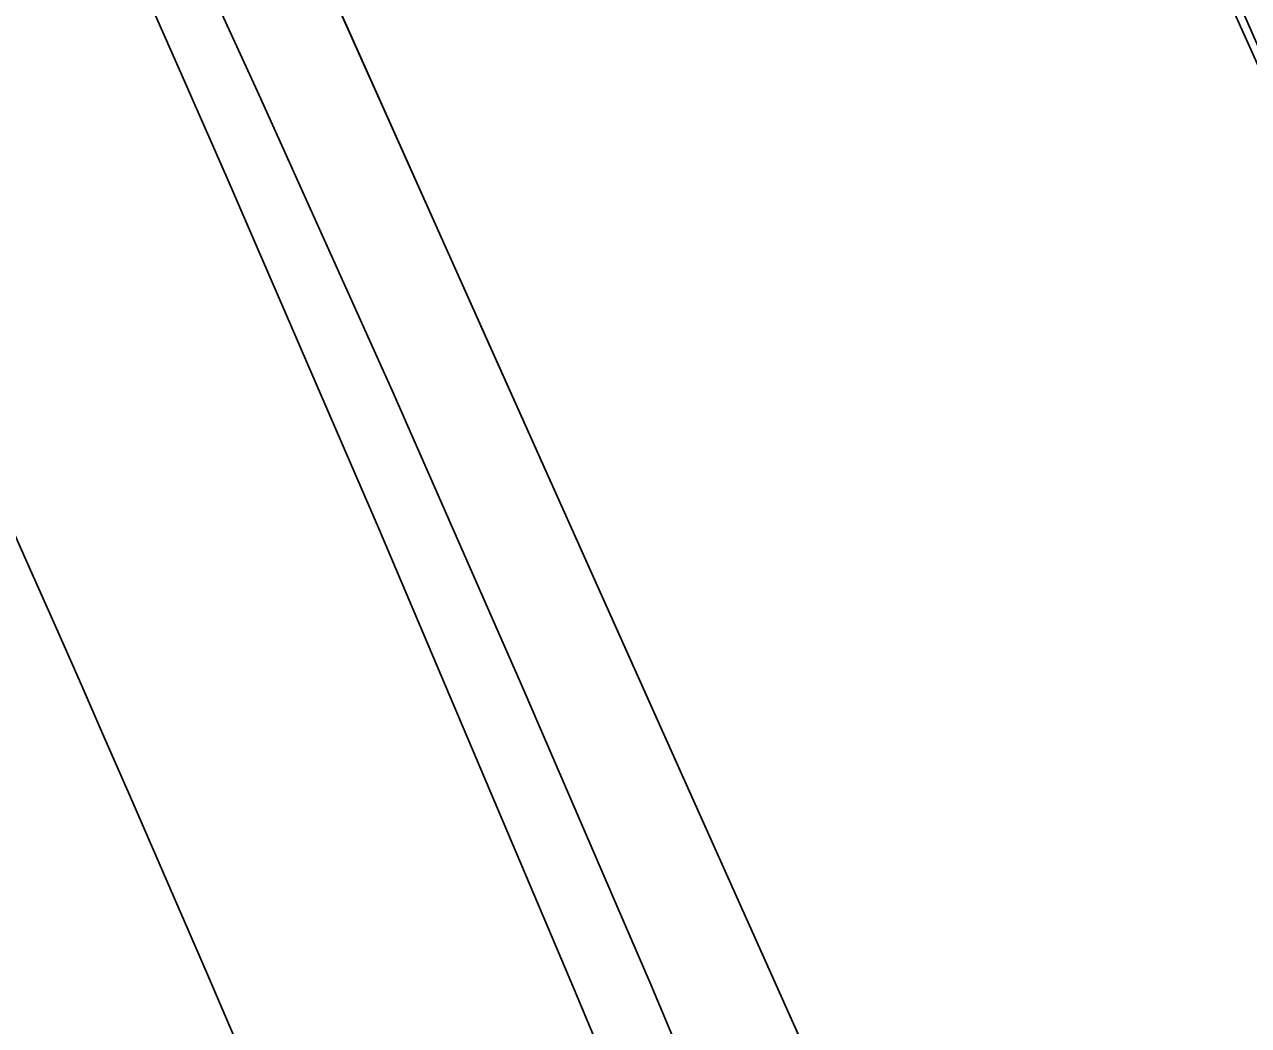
# Model space of a CAD drawing. Extents: x -70 to 701944, y -4 to 666871.
# Drawn here: x 668291.45 to 668304.21, y 656075.23 to 656085.67 of the extents above; entities that cross this region are included whole.
import ezdxf

# ---------------------------------------------------------------- set-up
doc = ezdxf.new("R2010")
doc.units = 0
for name, color, linetype in [('R_Horz Alg', 7, 'Continuous'), ('R_Proposed Road', 7, 'Continuous'), ('R_Striping', 7, 'Continuous'), ('T_Indications', 7, 'Continuous'), ('T_Vehicle Path Lt Minor', 7, 'Continuous'), ('T_Vehicle Path Rt', 7, 'Continuous')]:
    doc.layers.add(name, color=color, linetype=linetype)

msp = doc.modelspace()

# ---------------------------------------------------------------- linework, layer by layer
at = {"layer": 'R_Horz Alg'}
msp.add_arc((667691.697, 655821.57), 636.62, 357.297916, 24.123313, dxfattribs=at)
at = {"layer": 'R_Proposed Road'}
for radius in [645.62, 627.62]:
    msp.add_arc((667691.697, 655821.57), radius, 357.297916, 24.123313, dxfattribs=at)
at = {"layer": 'R_Striping'}
msp.add_lwpolyline([(668312.069, 656036.699), (668310.35, 656041.594), (668308.864, 656045.729), (668308.577, 656046.517), (668306.781, 656051.384), (668305.267, 656055.396), (668304.93, 656056.278), (668303.057, 656061.116), (668301.518, 656065.005), (668301.129, 656065.979), (668299.179, 656070.787), (668297.62, 656074.555), (668297.174, 656075.62), (668295.148, 656080.396), (668293.571, 656084.041), (668293.066, 656085.196), (668290.971, 656089.926), (668289.427, 656093.371), (668283.604, 656106.375)], dxfattribs=at)
at = {"layer": 'T_Indications'}
for radius in [671.12, 670.62, 669.62]:
    msp.add_arc((667691.697, 655821.57), radius, 357.297916, 24.123313, dxfattribs=at)
at = {"layer": 'T_Vehicle Path Lt Minor'}
msp.add_lwpolyline([(668300.058, 656070.675), (668299.285, 656072.548), (668297.976, 656075.66), (668296.641, 656078.761), (668295.282, 656081.852), (668293.897, 656084.931), (668292.487, 656087.999), (668291.053, 656091.055), (668289.594, 656094.1), (668288.109, 656097.132)], dxfattribs=at)
msp.add_arc((667915.834, 655913.075), 411.086, 17.67842, 29.51005, dxfattribs=at)
at = {"layer": 'T_Vehicle Path Rt'}
for p, q in [((668321.367, 656047.139), (668299.706, 656095.511)), ((668321.367, 656047.139), (668299.706, 656095.511)), ((668321.367, 656047.139), (668299.706, 656095.511)), ((668321.367, 656047.139), (668299.706, 656095.511)), ((668321.367, 656047.139), (668299.706, 656095.511)), ((668321.367, 656047.139), (668299.706, 656095.511)), ((668321.367, 656047.139), (668299.706, 656095.511)), ((668321.367, 656047.139), (668299.706, 656095.511)), ((668321.367, 656047.139), (668299.706, 656095.511)), ((668291.948, 656092.037), (668313.609, 656043.665)), ((668291.948, 656092.037), (668313.609, 656043.665)), ((668291.948, 656092.037), (668313.609, 656043.665)), ((668291.948, 656092.037), (668313.609, 656043.665)), ((668291.948, 656092.037), (668313.609, 656043.665)), ((668291.948, 656092.037), (668313.609, 656043.665)), ((668291.948, 656092.037), (668313.609, 656043.665)), ((668291.948, 656092.037), (668313.609, 656043.665)), ((668291.948, 656092.037), (668313.609, 656043.665))]:
    msp.add_line(p, q, dxfattribs=at)
for points in [[(668321.367, 656047.139), (668319.923, 656050.364), (668318.479, 656053.589), (668317.035, 656056.814), (668315.591, 656060.039), (668314.148, 656063.264), (668312.706, 656066.49), (668311.266, 656069.716), (668309.829, 656072.944), (668308.395, 656076.173), (668306.964, 656079.404), (668305.538, 656082.637), (668304.117, 656085.872), (668302.701, 656089.109), (668301.293, 656092.349), (668299.891, 656095.593), (668299.891, 656095.593), (668298.543, 656098.732)], [(668313.609, 656043.665), (668312.165, 656046.89), (668310.721, 656050.115), (668309.277, 656053.34), (668307.833, 656056.564), (668306.389, 656059.789), (668304.945, 656063.014), (668303.501, 656066.239), (668302.056, 656069.463), (668300.612, 656072.688), (668299.168, 656075.913), (668297.724, 656079.138), (668296.28, 656082.363), (668294.836, 656085.587), (668293.392, 656088.812), (668291.948, 656092.037), (668290.552, 656095.155), (668289.159, 656098.275)]]:
    msp.add_lwpolyline(points, dxfattribs=at)

doc.saveas('drawing.dxf')
